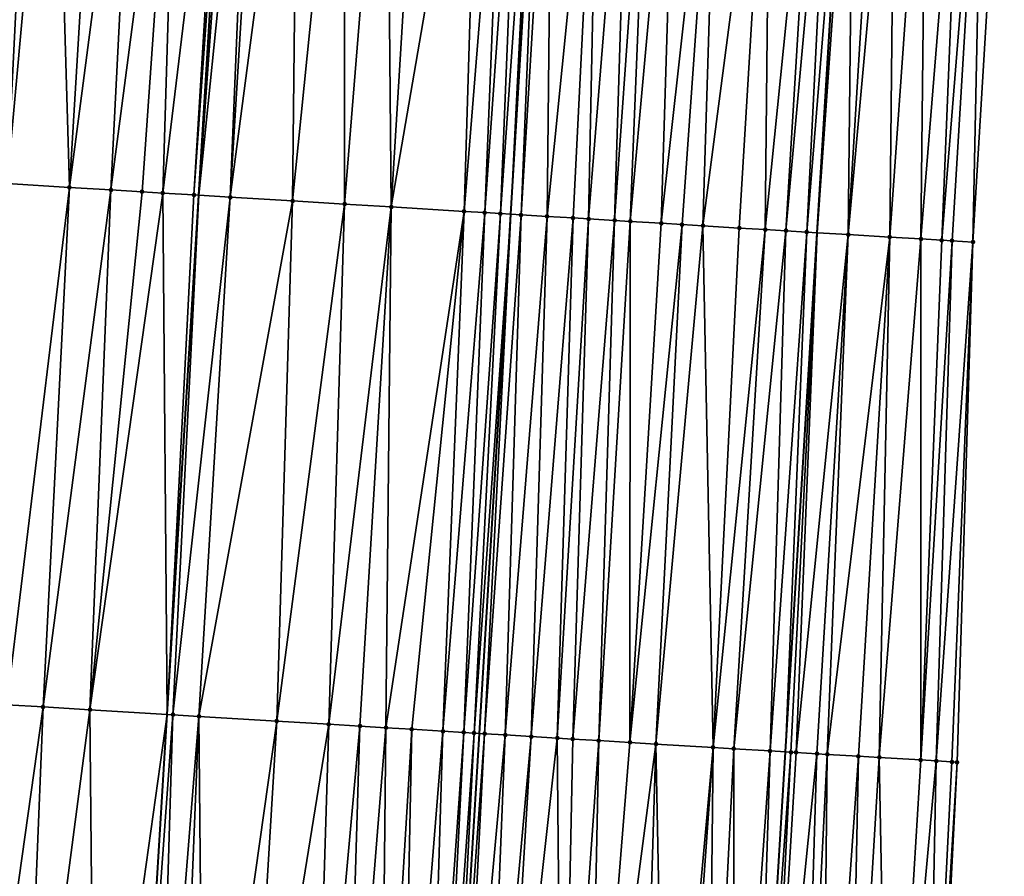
# Model space of a CAD drawing. Header units: feet. Extents: x 2004186 to 2014793, y 836912 to 864902.
# Tile 258 of 656: x 2010677 to 2010715, y 844857 to 844890. Entities that reach past the tile are written whole.
import ezdxf

# ---------------------------------------------------------------- set-up
doc = ezdxf.new("R2010")
doc.units = ezdxf.units.FT
doc.header["$LTSCALE"] = 100
doc.header["$MEASUREMENT"] = 0
for name, color, linetype, lineweight in [('EP_Travel Lane', 5, 'Continuous', 40), ('GPL_Skip Line', 2, 'Continuous', 40), ('Road Shots', 4, 'Continuous', 200), ('Road X-Section', 30, 'Continuous', 13)]:
    doc.layers.add(name, color=color, linetype=linetype, lineweight=lineweight)
doc.layers.add('I-77 SB_MM21-27-Surface-Border', color=7, linetype='Continuous')
doc.layers.add('I-77 SB_MM21-27-Surface-TIN', color=7, linetype='Continuous')

msp = doc.modelspace()

# ---------------------------------------------------------------- linework, layer by layer
at = {"layer": 'EP_Travel Lane'}
msp.add_polyline3d([(2010689.028773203, 844582.5318829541, 412.8899891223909), (2010690.250556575, 844602.4876748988, 413.1989844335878), (2010691.472522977, 844622.4464563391, 413.4985354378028), (2010692.694568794, 844642.4065348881, 413.8036713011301), (2010693.918647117, 844662.3630100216, 414.1044569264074), (2010695.147811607, 844682.3173295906, 414.4100371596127), (2010696.380334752, 844702.2774707, 414.6835487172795), (2010697.612818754, 844722.2369779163, 414.950574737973), (2010698.845265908, 844742.1958883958, 415.2590572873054), (2010700.077758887, 844762.1555409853, 415.5123844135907), (2010701.3102549, 844782.1152427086, 415.8172524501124), (2010702.542760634, 844802.0751018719, 416.0799761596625), (2010703.773009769, 844822.0415737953, 416.3591555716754), (2010704.997158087, 844842.0090190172, 416.6245768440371), (2010706.217270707, 844861.9683906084, 416.8788534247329), (2010707.437100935, 844881.9231426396, 417.1435426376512), (2010708.656950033, 844901.8782033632, 417.36672570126)], dxfattribs=at)
at = {"layer": 'GPL_Skip Line'}
for points in [[(2010665.26140478, 844583.9815102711, 412.8815833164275), (2010666.483225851, 844603.9379179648, 413.150176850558), (2010667.705181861, 844623.8965296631, 413.4608485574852), (2010668.92724026, 844643.8568137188, 413.7539000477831), (2010670.151752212, 844663.8203297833, 414.0674231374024), (2010671.381471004, 844683.7836536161, 414.3714771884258), (2010672.613981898, 844703.7435963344, 414.6590831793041), (2010673.846442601, 844723.7027262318, 414.9518998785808), (2010675.078902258, 844743.6618391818, 415.2462273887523), (2010676.311373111, 844763.6211334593, 415.5253471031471), (2010677.543886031, 844783.5811089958, 415.8104577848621), (2010678.776383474, 844803.54083388, 416.0827693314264), (2010680.005399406, 844823.4951274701, 416.3487712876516), (2010681.227002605, 844843.4473693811, 416.5968789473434), (2010682.444857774, 844863.4067772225, 416.8586589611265), (2010683.662438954, 844883.3616946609, 417.1203910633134), (2010684.880050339, 844903.3171071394, 417.3261345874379)], [(2010677.314658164, 844583.2439721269, 413.0559537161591), (2010678.531736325, 844603.2002013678, 413.3431426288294), (2010679.748991, 844623.1593248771, 413.639734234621), (2010680.9663254, 844643.1197556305, 413.936134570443), (2010682.186568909, 844663.0795307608, 414.2636153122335), (2010683.413603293, 844683.0386860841, 414.5715498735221), (2010684.644621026, 844702.9987582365, 414.8537813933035), (2010685.875589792, 844722.9580364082, 415.1430316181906), (2010687.106553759, 844742.917236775, 415.4424331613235), (2010688.337547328, 844762.8769171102, 415.710393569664), (2010689.568545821, 844782.8366773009, 416.0042299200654), (2010690.799576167, 844802.7969539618, 416.2673772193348), (2010692.025551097, 844822.7573352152, 416.5458521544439), (2010693.239839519, 844842.7181931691, 416.7912877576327), (2010694.447347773, 844862.6782930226, 417.0523158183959), (2010695.654585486, 844882.6339208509, 417.3118128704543), (2010696.861831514, 844902.5896861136, 417.5372848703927)]]:
    msp.add_polyline3d(points, dxfattribs=at)
at = {"layer": 'I-77 SB_MM21-27-Surface-Border', "color": 3, "linetype": 'ByBlock', "lineweight": -2}
msp.add_polyline3d([(2010714.62961452, 844901.5192159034, 417.1748440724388), (2010713.422366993, 844881.5634258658, 416.9460509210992), (2010712.814055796, 844861.5719211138, 416.6664833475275), (2010711.806196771, 844841.5999789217, 416.3956901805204), (2010710.790854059, 844821.615652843, 416.1279795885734), (2010709.56424719, 844801.6449343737, 415.8551633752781), (2010708.53289522, 844781.6732812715, 415.5778239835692), (2010707.301854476, 844761.7128360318, 415.3037648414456), (2010704.873110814, 844741.8266055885, 415.0859185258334), (2010704.839912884, 844721.7942138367, 414.7488269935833), (2010703.608937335, 844701.8348256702, 414.4676494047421), (2010702.178277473, 844681.8867177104, 414.203924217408), (2010700.951715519, 844661.9352810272, 413.8968978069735), (2010699.532155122, 844641.9928149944, 413.5917262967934), (2010698.115193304, 844622.0445865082, 413.2820173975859), (2010696.698317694, 844602.097771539, 412.9782221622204), (2010695.281600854, 844582.1535599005, 412.67428680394)], dxfattribs=at)
at = {"layer": 'I-77 SB_MM21-27-Surface-TIN', "color": 128, "linetype": 'ByBlock', "lineweight": -2}
for points in [[(2010677.297858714, 844903.7775357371, 417.1835399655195), (2010676.698960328, 844903.8138776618, 417.1744277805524), (2010676.290228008, 844883.809367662, 416.9800593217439)], [(2010678.096391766, 844903.729110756, 417.1931399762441), (2010677.297858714, 844903.7775357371, 417.1835399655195), (2010676.290228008, 844883.809367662, 416.9800593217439)], [(2010678.096391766, 844903.729110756, 417.1931399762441), (2010676.290228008, 844883.809367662, 416.9800593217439), (2010678.685818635, 844883.6639517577, 417.0210845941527)], [(2010679.893083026, 844903.6200205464, 417.2257899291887), (2010678.096391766, 844903.729110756, 417.1931399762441), (2010678.685818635, 844883.6639517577, 417.0210845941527)], [(2010681.290505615, 844903.5351073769, 417.2565631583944), (2010679.893083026, 844903.6200205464, 417.2257899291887), (2010678.685818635, 844883.6639517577, 417.0210845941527)], [(2010681.290505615, 844903.5351073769, 417.2565631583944), (2010678.685818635, 844883.6639517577, 417.0210845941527), (2010680.282872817, 844883.5669047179, 417.0570633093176)], [(2010682.887565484, 844903.4381543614, 417.2842610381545), (2010681.290505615, 844903.5351073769, 417.2565631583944), (2010680.282872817, 844883.5669047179, 417.0570633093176)], [(2010682.887565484, 844903.4381543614, 417.2842610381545), (2010680.282872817, 844883.5669047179, 417.0570633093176), (2010681.480665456, 844883.4941525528, 417.0812760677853)], [(2010682.887565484, 844903.4381543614, 417.2842610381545), (2010681.480665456, 844883.4941525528, 417.0812760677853), (2010682.279194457, 844883.4456606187, 417.0966220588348)], [(2010684.684254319, 844903.3290240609, 417.3202169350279), (2010682.887565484, 844903.4381543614, 417.2842610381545), (2010682.279194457, 844883.4456606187, 417.0966220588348)], [(2010684.684254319, 844903.3290240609, 417.3202169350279), (2010682.279194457, 844883.4456606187, 417.0966220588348), (2010683.476990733, 844883.3729685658, 417.1158041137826)], [(2010684.684254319, 844903.3290240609, 417.3202169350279), (2010683.476990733, 844883.3729685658, 417.1158041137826), (2010684.880050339, 844903.3171071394, 417.3261345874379)], [(2010683.476990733, 844883.3729685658, 417.1158041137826), (2010683.662438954, 844883.3616946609, 417.1203910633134), (2010684.880050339, 844903.3171071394, 417.3261345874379)], [(2010685.083515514, 844903.3047234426, 417.3322840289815), (2010684.880050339, 844903.3171071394, 417.3261345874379), (2010683.662438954, 844883.3616946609, 417.1203910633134)], [(2010685.682405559, 844903.2682436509, 417.352764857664), (2010685.083515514, 844903.3047234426, 417.3322840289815), (2010683.662438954, 844883.3616946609, 417.1203910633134)], [(2010685.682405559, 844903.2682436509, 417.352764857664), (2010683.662438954, 844883.3616946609, 417.1203910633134), (2010684.874410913, 844883.2880155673, 417.1503684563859)], [(2010686.081669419, 844903.2439870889, 417.3611990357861), (2010685.682405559, 844903.2682436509, 417.352764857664), (2010684.874410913, 844883.2880155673, 417.1503684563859)], [(2010687.479101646, 844903.1592332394, 417.3788346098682), (2010686.081669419, 844903.2439870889, 417.3611990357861), (2010684.874410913, 844883.2880155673, 417.1503684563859)], [(2010687.479101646, 844903.1592332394, 417.3788346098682), (2010684.874410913, 844883.2880155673, 417.1503684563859), (2010687.270008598, 844883.1427163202, 417.1816309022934)], [(2010689.275795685, 844903.0501889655, 417.4076966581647), (2010687.479101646, 844903.1592332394, 417.3788346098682), (2010687.270008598, 844883.1427163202, 417.1816309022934)], [(2010689.275795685, 844903.0501889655, 417.4076966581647), (2010687.270008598, 844883.1427163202, 417.1816309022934), (2010689.266327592, 844883.0214284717, 417.2248509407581)], [(2010690.872852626, 844902.9531875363, 417.4393867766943), (2010689.275795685, 844903.0501889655, 417.4076966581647), (2010689.266327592, 844883.0214284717, 417.2248509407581)], [(2010690.872852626, 844902.9531875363, 417.4393867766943), (2010689.266327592, 844883.0214284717, 417.2248509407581), (2010691.063020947, 844882.9123729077, 417.2550872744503)], [(2010692.27028119, 844902.8683731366, 417.4620153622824), (2010690.872852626, 844902.9531875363, 417.4393867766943), (2010691.063020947, 844882.9123729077, 417.2550872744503)], [(2010694.466230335, 844902.7349275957, 417.5112441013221), (2010692.27028119, 844902.8683731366, 417.4620153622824), (2010691.063020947, 844882.9123729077, 417.2550872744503)], [(2010694.466230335, 844902.7349275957, 417.5112441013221), (2010691.063020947, 844882.9123729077, 417.2550872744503), (2010693.857878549, 844882.7427519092, 417.3003649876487)], [(2010695.464390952, 844902.6743021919, 417.5310100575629), (2010694.466230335, 844902.7349275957, 417.5112441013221), (2010693.857878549, 844882.7427519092, 417.3003649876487)], [(2010695.464390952, 844902.6743021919, 417.5310100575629), (2010693.857878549, 844882.7427519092, 417.3003649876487), (2010694.656409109, 844882.6942857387, 417.3135548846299)], [(2010696.063290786, 844902.6379842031, 417.5381484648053), (2010695.464390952, 844902.6743021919, 417.5310100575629), (2010694.656409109, 844882.6942857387, 417.3135548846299)], [(2010696.063290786, 844902.6379842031, 417.5381484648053), (2010694.656409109, 844882.6942857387, 417.3135548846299), (2010695.25531275, 844882.6580306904, 417.3155321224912)], [(2010696.662195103, 844902.6017403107, 417.5391768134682), (2010696.063290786, 844902.6379842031, 417.5381484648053), (2010695.25531275, 844882.6580306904, 417.3155321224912)], [(2010696.662195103, 844902.6017403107, 417.5391768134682), (2010695.25531275, 844882.6580306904, 417.3155321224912), (2010695.654585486, 844882.6339208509, 417.3118128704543)], [(2010696.662195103, 844902.6017403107, 417.5391768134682), (2010695.654585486, 844882.6339208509, 417.3118128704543), (2010696.861831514, 844902.5896861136, 417.5372848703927)], [(2010696.053858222, 844882.6098110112, 417.3080936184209), (2010696.861831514, 844902.5896861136, 417.5372848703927), (2010695.654585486, 844882.6339208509, 417.3118128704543)], [(2010697.261104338, 844902.5655777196, 417.5335009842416), (2010696.861831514, 844902.5896861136, 417.5372848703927), (2010696.053858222, 844882.6098110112, 417.3080936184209)], [(2010697.261104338, 844902.5655777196, 417.5335009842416), (2010696.053858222, 844882.6098110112, 417.3080936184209), (2010697.05204419, 844882.549604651, 417.293084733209)], [(2010699.05784266, 844902.4572654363, 417.502002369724), (2010697.261104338, 844902.5655777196, 417.5335009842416), (2010697.05204419, 844882.549604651, 417.293084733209)], [(2010699.05784266, 844902.4572654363, 417.502002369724), (2010697.05204419, 844882.549604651, 417.293084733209), (2010698.050234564, 844882.4894711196, 417.2719809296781)], [(2010699.05784266, 844902.4572654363, 417.502002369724), (2010698.050234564, 844882.4894711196, 417.2719809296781), (2010698.64914399, 844882.4533116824, 417.2659566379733)], [(2010700.255663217, 844902.3849747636, 417.4878049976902), (2010699.05784266, 844902.4572654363, 417.502002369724), (2010698.64914399, 844882.4533116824, 417.2659566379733)], [(2010700.255663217, 844902.3849747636, 417.4878049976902), (2010698.64914399, 844882.4533116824, 417.2659566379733), (2010699.64732081, 844882.3929541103, 417.2636023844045)], [(2010701.054210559, 844902.3367860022, 417.4779261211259), (2010700.255663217, 844902.3849747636, 417.4878049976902), (2010699.64732081, 844882.3929541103, 417.2636023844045)], [(2010701.054210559, 844902.3367860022, 417.4779261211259), (2010699.64732081, 844882.3929541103, 417.2636023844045), (2010700.246231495, 844882.3568154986, 417.255835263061)], [(2010702.052390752, 844902.27648418, 417.4710092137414), (2010701.054210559, 844902.3367860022, 417.4779261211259), (2010700.246231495, 844882.3568154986, 417.255835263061)], [(2010702.052390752, 844902.27648418, 417.4710092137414), (2010700.246231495, 844882.3568154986, 417.255835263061), (2010701.444056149, 844882.2845925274, 417.2357607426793)], [(2010703.649484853, 844902.1800970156, 417.4520464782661), (2010702.052390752, 844902.27648418, 417.4710092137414), (2010701.444056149, 844882.2845925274, 417.2357607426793)], [(2010703.649484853, 844902.1800970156, 417.4520464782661), (2010701.444056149, 844882.2845925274, 417.2357607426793), (2010702.242601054, 844882.2363634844, 417.2291058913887)], [(2010703.649484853, 844902.1800970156, 417.4520464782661), (2010702.242601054, 844882.2363634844, 417.2291058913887), (2010703.041145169, 844882.188121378, 417.223544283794)], [(2010705.645846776, 844902.0595187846, 417.4361170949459), (2010703.649484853, 844902.1800970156, 417.4520464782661), (2010703.041145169, 844882.188121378, 417.223544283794)], [(2010705.645846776, 844902.0595187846, 417.4361170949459), (2010703.041145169, 844882.188121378, 417.223544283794), (2010704.438604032, 844882.1038078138, 417.2045955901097)], [(2010705.645846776, 844902.0595187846, 417.4361170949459), (2010704.438604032, 844882.1038078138, 417.2045955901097), (2010705.436788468, 844882.0435761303, 417.1917059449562)], [(2010707.442584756, 844901.9512008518, 417.4050843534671), (2010705.645846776, 844902.0595187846, 417.4361170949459), (2010705.436788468, 844882.0435761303, 417.1917059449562)], [(2010707.442584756, 844901.9512008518, 417.4050843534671), (2010705.436788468, 844882.0435761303, 417.1917059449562), (2010706.235338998, 844881.9954400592, 417.1772704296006)], [(2010708.041502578, 844901.915180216, 417.3877027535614), (2010707.442584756, 844901.9512008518, 417.4050843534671), (2010706.235338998, 844881.9954400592, 417.1772704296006)], [(2010708.041502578, 844901.915180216, 417.3877027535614), (2010706.235338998, 844881.9954400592, 417.1772704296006), (2010707.033894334, 844881.9473834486, 417.1561850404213)], [(2010708.041502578, 844901.915180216, 417.3877027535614), (2010707.033894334, 844881.9473834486, 417.1561850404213), (2010708.656950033, 844901.8782033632, 417.36672570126)], [(2010707.033894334, 844881.9473834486, 417.1561850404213), (2010707.437100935, 844881.9231426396, 417.1435426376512), (2010708.656950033, 844901.8782033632, 417.36672570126)], [(2010708.840062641, 844901.8672017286, 417.3604844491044), (2010708.656950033, 844901.8782033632, 417.36672570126), (2010707.437100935, 844881.9231426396, 417.1435426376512)], [(2010708.840062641, 844901.8672017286, 417.3604844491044), (2010707.437100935, 844881.9231426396, 417.1435426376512), (2010708.631010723, 844881.8513646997, 417.106108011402)], [(2010709.838254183, 844901.8070875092, 417.3380976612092), (2010708.840062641, 844901.8672017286, 417.3604844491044), (2010708.631010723, 844881.8513646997, 417.106108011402)], [(2010710.437173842, 844901.7710972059, 417.318214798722), (2010709.838254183, 844901.8070875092, 417.3380976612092), (2010708.631010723, 844881.8513646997, 417.106108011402)], [(2010710.437173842, 844901.7710972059, 417.318214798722), (2010708.631010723, 844881.8513646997, 417.106108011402), (2010710.228123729, 844881.7552900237, 417.0607114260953)], [(2010711.635019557, 844901.699222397, 417.2697249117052), (2010710.437173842, 844901.7710972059, 417.318214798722), (2010710.228123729, 844881.7552900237, 417.0607114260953)], [(2010711.635019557, 844901.699222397, 417.2697249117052), (2010710.228123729, 844881.7552900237, 417.0607114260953), (2010711.425963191, 844881.683311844, 417.0201507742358)], [(2010713.03249867, 844901.6152435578, 417.2234523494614), (2010711.635019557, 844901.699222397, 417.2697249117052), (2010711.425963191, 844881.683311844, 417.0201507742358)], [(2010713.03249867, 844901.6152435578, 417.2234523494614), (2010711.425963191, 844881.683311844, 417.0201507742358), (2010712.224527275, 844881.6353998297, 416.9869643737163)], [(2010713.831058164, 844901.5672556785, 417.1970085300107), (2010713.03249867, 844901.6152435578, 417.2234523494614), (2010712.224527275, 844881.6353998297, 416.9869643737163)], [(2010713.831058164, 844901.5672556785, 417.1970085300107), (2010712.224527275, 844881.6353998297, 416.9869643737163), (2010712.623809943, 844881.6114541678, 416.9695054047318)], [(2010713.831058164, 844901.5672556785, 417.1970085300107), (2010712.623809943, 844881.6114541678, 416.9695054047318), (2010713.422366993, 844881.5634258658, 416.9460509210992)], [(2010713.831058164, 844901.5672556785, 417.1970085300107), (2010713.422366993, 844881.5634258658, 416.9460509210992), (2010714.62961452, 844901.5192159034, 417.1748440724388)], [(2010678.685818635, 844883.6639517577, 417.0210845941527), (2010676.290228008, 844883.809367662, 416.9800593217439), (2010676.280794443, 844863.7811779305, 416.7367125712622)], [(2010678.685818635, 844883.6639517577, 417.0210845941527), (2010676.280794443, 844863.7811779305, 416.7367125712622), (2010677.678219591, 844863.6963070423, 416.7637323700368)], [(2010680.282872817, 844883.5669047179, 417.0570633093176), (2010678.685818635, 844883.6639517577, 417.0210845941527), (2010677.678219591, 844863.6963070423, 416.7637323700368)], [(2010680.282872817, 844883.5669047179, 417.0570633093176), (2010677.678219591, 844863.6963070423, 416.7637323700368), (2010679.474905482, 844863.5871280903, 416.8033092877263)], [(2010681.480665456, 844883.4941525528, 417.0812760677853), (2010680.282872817, 844883.5669047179, 417.0570633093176), (2010679.474905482, 844863.5871280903, 416.8033092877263)], [(2010682.279194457, 844883.4456606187, 417.0966220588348), (2010681.480665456, 844883.4941525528, 417.0812760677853), (2010679.474905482, 844863.5871280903, 416.8033092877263)], [(2010682.279194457, 844883.4456606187, 417.0966220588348), (2010679.474905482, 844863.5871280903, 416.8033092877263), (2010682.444857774, 844863.4067772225, 416.8586589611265)], [(2010683.476990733, 844883.3729685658, 417.1158041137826), (2010682.279194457, 844883.4456606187, 417.0966220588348), (2010682.444857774, 844863.4067772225, 416.8586589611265)], [(2010683.476990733, 844883.3729685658, 417.1158041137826), (2010682.444857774, 844863.4067772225, 416.8586589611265), (2010683.662438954, 844883.3616946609, 417.1203910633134)], [(2010682.669021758, 844863.3931648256, 416.8628366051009), (2010683.662438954, 844883.3616946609, 417.1203910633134), (2010682.444857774, 844863.4067772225, 416.8586589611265)], [(2010684.874410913, 844883.2880155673, 417.1503684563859), (2010683.662438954, 844883.3616946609, 417.1203910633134), (2010682.669021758, 844863.3931648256, 416.8628366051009)], [(2010684.874410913, 844883.2880155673, 417.1503684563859), (2010682.669021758, 844863.3931648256, 416.8628366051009), (2010683.667179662, 844863.3324945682, 416.8860718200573)], [(2010687.270008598, 844883.1427163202, 417.1816309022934), (2010684.874410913, 844883.2880155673, 417.1503684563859), (2010683.667179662, 844863.3324945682, 416.8860718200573)], [(2010687.270008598, 844883.1427163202, 417.1816309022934), (2010683.667179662, 844863.3324945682, 416.8860718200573), (2010686.661671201, 844863.1507784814, 416.9317146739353)], [(2010689.266327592, 844883.0214284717, 417.2248509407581), (2010687.270008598, 844883.1427163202, 417.1816309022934), (2010686.661671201, 844863.1507784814, 416.9317146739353)], [(2010689.266327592, 844883.0214284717, 417.2248509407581), (2010686.661671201, 844863.1507784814, 416.9317146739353), (2010688.657994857, 844863.0295677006, 416.9675915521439)], [(2010691.063020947, 844882.9123729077, 417.2550872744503), (2010689.266327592, 844883.0214284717, 417.2248509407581), (2010688.657994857, 844863.0295677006, 416.9675915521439)], [(2010691.063020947, 844882.9123729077, 417.2550872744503), (2010688.657994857, 844863.0295677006, 416.9675915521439), (2010689.855789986, 844862.9568567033, 416.987854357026)], [(2010691.063020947, 844882.9123729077, 417.2550872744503), (2010689.855789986, 844862.9568567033, 416.987854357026), (2010690.853952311, 844862.8962595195, 417.0051226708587)], [(2010693.857878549, 844882.7427519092, 417.3003649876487), (2010691.063020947, 844882.9123729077, 417.2550872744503), (2010690.853952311, 844862.8962595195, 417.0051226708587)], [(2010693.857878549, 844882.7427519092, 417.3003649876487), (2010690.853952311, 844862.8962595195, 417.0051226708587), (2010691.852115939, 844862.8356838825, 417.020631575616)], [(2010693.857878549, 844882.7427519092, 417.3003649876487), (2010691.852115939, 844862.8356838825, 417.020631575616), (2010693.049909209, 844862.7629421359, 417.0434052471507)], [(2010694.656409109, 844882.6942857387, 417.3135548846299), (2010693.857878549, 844882.7427519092, 417.3003649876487), (2010693.049909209, 844862.7629421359, 417.0434052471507)], [(2010694.656409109, 844882.6942857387, 417.3135548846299), (2010693.049909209, 844862.7629421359, 417.0434052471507), (2010693.848441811, 844862.7145097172, 417.0535185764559)], [(2010695.25531275, 844882.6580306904, 417.3155321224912), (2010694.656409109, 844882.6942857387, 417.3135548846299), (2010693.848441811, 844862.7145097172, 417.0535185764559)], [(2010695.25531275, 844882.6580306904, 417.3155321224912), (2010693.848441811, 844862.7145097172, 417.0535185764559), (2010694.247711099, 844862.6903428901, 417.0545428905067)], [(2010695.25531275, 844882.6580306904, 417.3155321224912), (2010694.247711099, 844862.6903428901, 417.0545428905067), (2010695.654585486, 844882.6339208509, 417.3118128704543)], [(2010694.247711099, 844862.6903428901, 417.0545428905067), (2010694.447347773, 844862.6782930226, 417.0523158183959), (2010695.654585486, 844882.6339208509, 417.3118128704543)], [(2010694.646984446, 844862.666243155, 417.0500887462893), (2010695.654585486, 844882.6339208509, 417.3118128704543), (2010694.447347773, 844862.6782930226, 417.0523158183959)], [(2010696.053858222, 844882.6098110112, 417.3080936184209), (2010695.654585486, 844882.6339208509, 417.3118128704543), (2010694.646984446, 844862.666243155, 417.0500887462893)], [(2010696.053858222, 844882.6098110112, 417.3080936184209), (2010694.646984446, 844862.666243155, 417.0500887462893), (2010695.445534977, 844862.6181070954, 417.0360026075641)], [(2010697.05204419, 844882.549604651, 417.293084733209), (2010696.053858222, 844882.6098110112, 417.3080936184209), (2010695.445534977, 844862.6181070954, 417.0360026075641)], [(2010697.05204419, 844882.549604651, 417.293084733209), (2010695.445534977, 844862.6181070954, 417.0360026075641), (2010696.443719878, 844862.5578831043, 417.0227975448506)], [(2010698.050234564, 844882.4894711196, 417.2719809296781), (2010697.05204419, 844882.549604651, 417.293084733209), (2010696.443719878, 844862.5578831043, 417.0227975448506)], [(2010698.050234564, 844882.4894711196, 417.2719809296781), (2010696.443719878, 844862.5578831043, 417.0227975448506), (2010697.441907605, 844862.4977058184, 417.0057787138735)], [(2010698.64914399, 844882.4533116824, 417.2659566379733), (2010698.050234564, 844882.4894711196, 417.2719809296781), (2010697.441907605, 844862.4977058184, 417.0057787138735)], [(2010698.64914399, 844882.4533116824, 417.2659566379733), (2010697.441907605, 844862.4977058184, 417.0057787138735), (2010698.04081625, 844862.4615334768, 417.0009542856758)], [(2010699.64732081, 844882.3929541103, 417.2636023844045), (2010698.64914399, 844882.4533116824, 417.2659566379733), (2010698.04081625, 844862.4615334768, 417.0009542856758)], [(2010699.64732081, 844882.3929541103, 417.2636023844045), (2010698.04081625, 844862.4615334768, 417.0009542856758), (2010699.038994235, 844862.4011951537, 416.9970850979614)], [(2010700.246231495, 844882.3568154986, 417.255835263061), (2010699.64732081, 844882.3929541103, 417.2636023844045), (2010699.038994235, 844862.4011951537, 416.9970850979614)], [(2010700.246231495, 844882.3568154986, 417.255835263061), (2010699.038994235, 844862.4011951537, 416.9970850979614), (2010700.236811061, 844862.3288428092, 416.9880617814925)], [(2010701.444056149, 844882.2845925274, 417.2357607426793), (2010700.246231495, 844882.3568154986, 417.255835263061), (2010700.236811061, 844862.3288428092, 416.9880617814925)], [(2010702.242601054, 844882.2363634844, 417.2291058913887), (2010701.444056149, 844882.2845925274, 417.2357607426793), (2010700.236811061, 844862.3288428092, 416.9880617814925)], [(2010702.242601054, 844882.2363634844, 417.2291058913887), (2010700.236811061, 844862.3288428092, 416.9880617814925), (2010701.23499179, 844862.2685498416, 416.980489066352)], [(2010703.041145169, 844882.188121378, 417.223544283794), (2010702.242601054, 844882.2363634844, 417.2291058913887), (2010701.23499179, 844862.2685498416, 416.980489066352)], [(2010703.041145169, 844882.188121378, 417.223544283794), (2010701.23499179, 844862.2685498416, 416.980489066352), (2010703.431004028, 844862.136147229, 416.9440751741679)], [(2010704.438604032, 844882.1038078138, 417.2045955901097), (2010703.041145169, 844882.188121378, 417.223544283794), (2010703.431004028, 844862.136147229, 416.9440751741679)], [(2010705.436788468, 844882.0435761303, 417.1917059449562), (2010704.438604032, 844882.1038078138, 417.2045955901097), (2010703.431004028, 844862.136147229, 416.9440751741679)], [(2010705.436788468, 844882.0435761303, 417.1917059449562), (2010703.431004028, 844862.136147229, 416.9440751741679), (2010704.229552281, 844862.0879735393, 416.9330617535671)], [(2010706.235338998, 844881.9954400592, 417.1772704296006), (2010705.436788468, 844882.0435761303, 417.1917059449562), (2010704.229552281, 844862.0879735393, 416.9330617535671)], [(2010706.235338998, 844881.9954400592, 417.1772704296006), (2010704.229552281, 844862.0879735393, 416.9330617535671), (2010705.627021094, 844862.003824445, 416.9011428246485)], [(2010707.033894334, 844881.9473834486, 417.1561850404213), (2010706.235338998, 844881.9954400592, 417.1772704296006), (2010705.627021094, 844862.003824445, 416.9011428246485)], [(2010707.033894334, 844881.9473834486, 417.1561850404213), (2010705.627021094, 844862.003824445, 416.9011428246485), (2010706.217270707, 844861.9683906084, 416.8788534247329)], [(2010707.033894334, 844881.9473834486, 417.1561850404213), (2010706.217270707, 844861.9683906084, 416.8788534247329), (2010707.437100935, 844881.9231426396, 417.1435426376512)], [(2010706.42558353, 844861.9558851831, 416.8709869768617), (2010707.437100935, 844881.9231426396, 417.1435426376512), (2010706.217270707, 844861.9683906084, 416.8788534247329)], [(2010706.625222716, 844861.9438768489, 416.8653684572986), (2010707.437100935, 844881.9231426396, 417.1435426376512), (2010706.42558353, 844861.9558851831, 416.8709869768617)], [(2010708.631010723, 844881.8513646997, 417.106108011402), (2010707.437100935, 844881.9231426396, 417.1435426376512), (2010706.625222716, 844861.9438768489, 416.8653684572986)], [(2010708.631010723, 844881.8513646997, 417.106108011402), (2010706.625222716, 844861.9438768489, 416.8653684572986), (2010707.42377151, 844861.8957120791, 416.8536266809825)], [(2010708.631010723, 844881.8513646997, 417.106108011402), (2010707.42377151, 844861.8957120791, 416.8536266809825), (2010707.823049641, 844861.8716914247, 416.8427151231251)], [(2010710.228123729, 844881.7552900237, 417.0607114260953), (2010708.631010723, 844881.8513646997, 417.106108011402), (2010707.823049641, 844861.8716914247, 416.8427151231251)], [(2010710.228123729, 844881.7552900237, 417.0607114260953), (2010707.823049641, 844861.8716914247, 416.8427151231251), (2010709.020892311, 844861.7997662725, 416.7988090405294)], [(2010710.228123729, 844881.7552900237, 417.0607114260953), (2010709.020892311, 844861.7997662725, 416.7988090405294), (2010709.81945547, 844861.75183895, 416.7676782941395)], [(2010711.425963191, 844881.683311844, 417.0201507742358), (2010710.228123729, 844881.7552900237, 417.0607114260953), (2010709.81945547, 844861.75183895, 416.7676782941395)], [(2010711.425963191, 844881.683311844, 417.0201507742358), (2010709.81945547, 844861.75183895, 416.7676782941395), (2010711.416574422, 844861.6558625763, 416.7153566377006)], [(2010712.224527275, 844881.6353998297, 416.9869643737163), (2010711.425963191, 844881.683311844, 417.0201507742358), (2010711.416574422, 844861.6558625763, 416.7153566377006)], [(2010712.623809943, 844881.6114541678, 416.9695054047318), (2010712.224527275, 844881.6353998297, 416.9869643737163), (2010711.416574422, 844861.6558625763, 416.7153566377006)], [(2010712.623809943, 844881.6114541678, 416.9695054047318), (2010711.416574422, 844861.6558625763, 416.7153566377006), (2010712.015494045, 844861.6198716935, 416.6957150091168)], [(2010712.623809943, 844881.6114541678, 416.9695054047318), (2010712.015494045, 844861.6198716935, 416.6957150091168), (2010713.422366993, 844881.5634258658, 416.9460509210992)], [(2010713.422366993, 844881.5634258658, 416.9460509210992), (2010712.015494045, 844861.6198716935, 416.6957150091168), (2010712.61441626, 844861.5839236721, 416.6725735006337)], [(2010713.422366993, 844881.5634258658, 416.9460509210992), (2010712.61441626, 844861.5839236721, 416.6725735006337), (2010712.814055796, 844861.5719211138, 416.6664833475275)], [(2010677.678219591, 844863.6963070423, 416.7637323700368), (2010676.280794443, 844863.7811779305, 416.7367125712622), (2010674.873663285, 844843.8333555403, 416.4670375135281)], [(2010677.678219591, 844863.6963070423, 416.7637323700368), (2010674.873663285, 844843.8333555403, 416.4670375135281), (2010676.869985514, 844843.7121211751, 416.5039621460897)], [(2010679.474905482, 844863.5871280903, 416.8033092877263), (2010677.678219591, 844863.6963070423, 416.7637323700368), (2010676.869985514, 844843.7121211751, 416.5039621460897)], [(2010679.474905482, 844863.5871280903, 416.8033092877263), (2010676.869985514, 844843.7121211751, 416.5039621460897), (2010679.664831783, 844843.5423128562, 416.5620539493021)], [(2010679.474905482, 844863.5871280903, 416.8033092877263), (2010679.664831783, 844843.5423128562, 416.5620539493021), (2010682.444857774, 844863.4067772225, 416.8586589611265)], [(2010679.664831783, 844843.5423128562, 416.5620539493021), (2010681.227002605, 844843.4473693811, 416.5968789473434), (2010682.444857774, 844863.4067772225, 416.8586589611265)], [(2010682.669021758, 844863.3931648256, 416.8628366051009), (2010682.444857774, 844863.4067772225, 416.8586589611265), (2010681.227002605, 844843.4473693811, 416.5968789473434)], [(2010682.669021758, 844863.3931648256, 416.8628366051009), (2010681.227002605, 844843.4473693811, 416.5968789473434), (2010682.060411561, 844843.3967175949, 416.615457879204)], [(2010683.667179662, 844863.3324945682, 416.8860718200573), (2010682.669021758, 844863.3931648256, 416.8628366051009), (2010682.060411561, 844843.3967175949, 416.615457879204)], [(2010683.667179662, 844863.3324945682, 416.8860718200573), (2010682.060411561, 844843.3967175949, 416.615457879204), (2010682.858942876, 844843.3482639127, 416.6270322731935)], [(2010683.667179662, 844863.3324945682, 416.8860718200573), (2010682.858942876, 844843.3482639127, 416.6270322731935), (2010683.857108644, 844843.2877236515, 416.639359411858)], [(2010686.661671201, 844863.1507784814, 416.9317146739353), (2010683.667179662, 844863.3324945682, 416.8860718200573), (2010683.857108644, 844843.2877236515, 416.639359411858)], [(2010686.661671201, 844863.1507784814, 416.9317146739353), (2010683.857108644, 844843.2877236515, 416.639359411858), (2010685.454167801, 844843.1907588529, 416.6670890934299)], [(2010688.657994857, 844863.0295677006, 416.9675915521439), (2010686.661671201, 844863.1507784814, 416.9317146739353), (2010685.454167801, 844843.1907588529, 416.6670890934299)], [(2010688.657994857, 844863.0295677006, 416.9675915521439), (2010685.454167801, 844843.1907588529, 416.6670890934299), (2010688.049389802, 844843.0332054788, 416.7109994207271)], [(2010689.855789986, 844862.9568567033, 416.987854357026), (2010688.657994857, 844863.0295677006, 416.9675915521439), (2010688.049389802, 844843.0332054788, 416.7109994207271)], [(2010689.855789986, 844862.9568567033, 416.987854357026), (2010688.049389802, 844843.0332054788, 416.7109994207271), (2010689.247185, 844842.960495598, 416.7307025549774)], [(2010690.853952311, 844862.8962595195, 417.0051226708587), (2010689.855789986, 844862.9568567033, 416.987854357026), (2010689.247185, 844842.960495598, 416.7307025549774)], [(2010690.853952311, 844862.8962595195, 417.0051226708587), (2010689.247185, 844842.960495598, 416.7307025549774), (2010690.644608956, 844842.8756050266, 416.7586646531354)], [(2010691.852115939, 844862.8356838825, 417.020631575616), (2010690.853952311, 844862.8962595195, 417.0051226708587), (2010690.644608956, 844842.8756050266, 416.7586646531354)], [(2010691.852115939, 844862.8356838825, 417.020631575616), (2010690.644608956, 844842.8756050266, 416.7586646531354), (2010691.443135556, 844842.8270733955, 416.7764561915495)], [(2010693.049909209, 844862.7629421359, 417.0434052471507), (2010691.852115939, 844862.8356838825, 417.020631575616), (2010691.443135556, 844842.8270733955, 416.7764561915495)], [(2010693.049909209, 844862.7629421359, 417.0434052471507), (2010691.443135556, 844842.8270733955, 416.7764561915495), (2010692.441298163, 844842.7664808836, 416.7929507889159)], [(2010693.848441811, 844862.7145097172, 417.0535185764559), (2010693.049909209, 844862.7629421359, 417.0434052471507), (2010692.441298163, 844842.7664808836, 416.7929507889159)], [(2010693.848441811, 844862.7145097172, 417.0535185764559), (2010692.441298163, 844842.7664808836, 416.7929507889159), (2010692.840567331, 844842.7423120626, 416.7941103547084)], [(2010694.247711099, 844862.6903428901, 417.0545428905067), (2010693.848441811, 844862.7145097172, 417.0535185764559), (2010692.840567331, 844842.7423120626, 416.7941103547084)], [(2010694.247711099, 844862.6903428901, 417.0545428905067), (2010692.840567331, 844842.7423120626, 416.7941103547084), (2010693.239839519, 844842.7181931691, 416.7912877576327)], [(2010694.247711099, 844862.6903428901, 417.0545428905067), (2010693.239839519, 844842.7181931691, 416.7912877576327), (2010694.447347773, 844862.6782930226, 417.0523158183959)], [(2010694.646984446, 844862.666243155, 417.0500887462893), (2010694.447347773, 844862.6782930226, 417.0523158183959), (2010693.239839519, 844842.7181931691, 416.7912877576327)], [(2010694.646984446, 844862.666243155, 417.0500887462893), (2010693.239839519, 844842.7181931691, 416.7912877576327), (2010693.639111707, 844842.6940742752, 416.788465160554)], [(2010695.445534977, 844862.6181070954, 417.0360026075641), (2010694.646984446, 844862.666243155, 417.0500887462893), (2010693.639111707, 844842.6940742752, 416.788465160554)], [(2010695.445534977, 844862.6181070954, 417.0360026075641), (2010693.639111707, 844842.6940742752, 416.788465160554), (2010694.637299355, 844842.6338956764, 416.7719463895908)], [(2010696.443719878, 844862.5578831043, 417.0227975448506), (2010695.445534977, 844862.6181070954, 417.0360026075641), (2010694.637299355, 844842.6338956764, 416.7719463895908)], [(2010696.443719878, 844862.5578831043, 417.0227975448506), (2010694.637299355, 844842.6338956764, 416.7719463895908), (2010695.236212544, 844842.5977984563, 416.7612423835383)], [(2010697.441907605, 844862.4977058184, 417.0057787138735), (2010696.443719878, 844862.5578831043, 417.0227975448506), (2010695.236212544, 844842.5977984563, 416.7612423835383)], [(2010697.441907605, 844862.4977058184, 417.0057787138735), (2010695.236212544, 844842.5977984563, 416.7612423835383), (2010697.631858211, 844842.4532923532, 416.7277759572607)], [(2010698.04081625, 844862.4615334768, 417.0009542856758), (2010697.441907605, 844862.4977058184, 417.0057787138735), (2010697.631858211, 844842.4532923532, 416.7277759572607)], [(2010699.038994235, 844862.4011951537, 416.9970850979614), (2010698.04081625, 844862.4615334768, 417.0009542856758), (2010697.631858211, 844842.4532923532, 416.7277759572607)], [(2010699.038994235, 844862.4011951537, 416.9970850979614), (2010697.631858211, 844842.4532923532, 416.7277759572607), (2010698.63004235, 844842.3930557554, 416.7158831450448)], [(2010700.236811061, 844862.3288428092, 416.9880617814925), (2010699.038994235, 844862.4011951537, 416.9970850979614), (2010698.63004235, 844842.3930557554, 416.7158831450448)], [(2010701.23499179, 844862.2685498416, 416.980489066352), (2010700.236811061, 844862.3288428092, 416.9880617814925), (2010698.63004235, 844842.3930557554, 416.7158831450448)], [(2010701.23499179, 844862.2685498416, 416.980489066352), (2010698.63004235, 844842.3930557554, 416.7158831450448), (2010700.626399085, 844842.2723917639, 416.7073152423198)], [(2010701.23499179, 844862.2685498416, 416.980489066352), (2010700.626399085, 844842.2723917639, 416.7073152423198), (2010701.624581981, 844842.2121346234, 416.6970608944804)], [(2010703.431004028, 844862.136147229, 416.9440751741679), (2010701.23499179, 844862.2685498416, 416.980489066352), (2010701.624581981, 844842.2121346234, 416.6970608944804)], [(2010703.431004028, 844862.136147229, 416.9440751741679), (2010701.624581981, 844842.2121346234, 416.6970608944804), (2010702.023854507, 844842.1880213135, 416.69379293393)], [(2010703.431004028, 844862.136147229, 416.9440751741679), (2010702.023854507, 844842.1880213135, 416.69379293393), (2010703.221678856, 844842.1157933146, 416.6750615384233)], [(2010704.229552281, 844862.0879735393, 416.9330617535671), (2010703.431004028, 844862.136147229, 416.9440751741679), (2010703.221678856, 844842.1157933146, 416.6750615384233)], [(2010704.229552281, 844862.0879735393, 416.9330617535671), (2010703.221678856, 844842.1157933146, 416.6750615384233), (2010704.219872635, 844842.0557160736, 416.6504585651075)], [(2010705.627021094, 844862.003824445, 416.9011428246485), (2010704.229552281, 844862.0879735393, 416.9330617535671), (2010704.219872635, 844842.0557160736, 416.6504585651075)], [(2010705.627021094, 844862.003824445, 416.9011428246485), (2010704.219872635, 844842.0557160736, 416.6504585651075), (2010704.997158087, 844842.0090190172, 416.6245768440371)], [(2010705.627021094, 844862.003824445, 416.9011428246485), (2010704.997158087, 844842.0090190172, 416.6245768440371), (2010706.217270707, 844861.9683906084, 416.8788534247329)], [(2010706.42558353, 844861.9558851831, 416.8709869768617), (2010706.217270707, 844861.9683906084, 416.8788534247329), (2010704.997158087, 844842.0090190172, 416.6245768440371)], [(2010706.42558353, 844861.9558851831, 416.8709869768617), (2010704.997158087, 844842.0090190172, 416.6245768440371), (2010705.417713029, 844841.9837532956, 416.6105733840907)], [(2010706.625222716, 844861.9438768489, 416.8653684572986), (2010706.42558353, 844861.9558851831, 416.8709869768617), (2010705.417713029, 844841.9837532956, 416.6105733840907)], [(2010707.42377151, 844861.8957120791, 416.8536266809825), (2010706.625222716, 844861.9438768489, 416.8653684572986), (2010705.417713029, 844841.9837532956, 416.6105733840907)], [(2010707.42377151, 844861.8957120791, 416.8536266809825), (2010705.417713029, 844841.9837532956, 416.6105733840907), (2010706.815184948, 844841.8996555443, 416.5753008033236)], [(2010707.823049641, 844861.8716914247, 416.8427151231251), (2010707.42377151, 844861.8957120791, 416.8536266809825), (2010706.815184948, 844841.8996555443, 416.5753008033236)], [(2010707.823049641, 844861.8716914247, 416.8427151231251), (2010706.815184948, 844841.8996555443, 416.5753008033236), (2010707.6137462, 844841.8516967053, 416.5474069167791)], [(2010709.020892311, 844861.7997662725, 416.7988090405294), (2010707.823049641, 844861.8716914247, 416.8427151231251), (2010707.6137462, 844841.8516967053, 416.5474069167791)], [(2010709.020892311, 844861.7997662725, 416.7988090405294), (2010707.6137462, 844841.8516967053, 416.5474069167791), (2010708.611954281, 844841.7918558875, 416.5039470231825)], [(2010709.81945547, 844861.75183895, 416.7676782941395), (2010709.020892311, 844861.7997662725, 416.7988090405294), (2010708.611954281, 844841.7918558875, 416.5039470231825)], [(2010709.81945547, 844861.75183895, 416.7676782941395), (2010708.611954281, 844841.7918558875, 416.5039470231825), (2010710.209076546, 844841.6959342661, 416.4484737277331)], [(2010711.416574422, 844861.6558625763, 416.7153566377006), (2010709.81945547, 844861.75183895, 416.7676782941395), (2010710.209076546, 844841.6959342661, 416.4484737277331)], [(2010712.015494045, 844861.6198716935, 416.6957150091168), (2010711.416574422, 844861.6558625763, 416.7153566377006), (2010710.209076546, 844841.6959342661, 416.4484737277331)], [(2010712.015494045, 844861.6198716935, 416.6957150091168), (2010710.209076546, 844841.6959342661, 416.4484737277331), (2010711.606555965, 844841.6119604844, 416.4033134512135)], [(2010712.61441626, 844861.5839236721, 416.6725735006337), (2010712.015494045, 844861.6198716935, 416.6957150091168), (2010711.606555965, 844841.6119604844, 416.4033134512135)], [(2010712.61441626, 844861.5839236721, 416.6725735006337), (2010711.606555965, 844841.6119604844, 416.4033134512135), (2010712.814055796, 844861.5719211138, 416.6664833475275)], [(2010712.814055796, 844861.5719211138, 416.6664833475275), (2010711.606555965, 844841.6119604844, 416.4033134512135), (2010711.806196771, 844841.5999789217, 416.3956901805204)]]:
    msp.add_3dface(points, dxfattribs=at)
at = {"layer": 'Road Shots', "lineweight": 100}
for p in [(2010678.685818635, 844883.6639517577, 417.0210845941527), (2010680.282872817, 844883.5669047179, 417.0570633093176), (2010681.480665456, 844883.4941525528, 417.0812760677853), (2010682.279194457, 844883.4456606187, 417.0966220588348), (2010683.476990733, 844883.3729685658, 417.1158041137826), (2010684.874410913, 844883.2880155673, 417.1503684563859), (2010687.270008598, 844883.1427163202, 417.1816309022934), (2010689.266327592, 844883.0214284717, 417.2248509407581), (2010691.063020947, 844882.9123729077, 417.2550872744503), (2010693.857878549, 844882.7427519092, 417.3003649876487), (2010694.656409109, 844882.6942857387, 417.3135548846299), (2010695.25531275, 844882.6580306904, 417.3155321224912), (2010696.053858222, 844882.6098110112, 417.3080936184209), (2010697.05204419, 844882.549604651, 417.293084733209), (2010698.050234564, 844882.4894711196, 417.2719809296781), (2010698.64914399, 844882.4533116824, 417.2659566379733), (2010699.64732081, 844882.3929541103, 417.2636023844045), (2010700.246231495, 844882.3568154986, 417.255835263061), (2010701.444056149, 844882.2845925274, 417.2357607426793), (2010702.242601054, 844882.2363634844, 417.2291058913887), (2010703.041145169, 844882.188121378, 417.223544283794), (2010704.438604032, 844882.1038078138, 417.2045955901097), (2010705.436788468, 844882.0435761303, 417.1917059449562), (2010706.235338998, 844881.9954400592, 417.1772704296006), (2010707.033894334, 844881.9473834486, 417.1561850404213), (2010708.631010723, 844881.8513646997, 417.106108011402), (2010710.228123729, 844881.7552900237, 417.0607114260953), (2010711.425963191, 844881.683311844, 417.0201507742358), (2010712.224527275, 844881.6353998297, 416.9869643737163), (2010712.623809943, 844881.6114541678, 416.9695054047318), (2010713.422366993, 844881.5634258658, 416.9460509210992), (2010677.678219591, 844863.6963070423, 416.7637323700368), (2010679.474905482, 844863.5871280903, 416.8033092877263), (2010682.669021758, 844863.3931648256, 416.8628366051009), (2010683.667179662, 844863.3324945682, 416.8860718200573), (2010686.661671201, 844863.1507784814, 416.9317146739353), (2010688.657994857, 844863.0295677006, 416.9675915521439), (2010689.855789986, 844862.9568567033, 416.987854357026), (2010690.853952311, 844862.8962595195, 417.0051226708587), (2010691.852115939, 844862.8356838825, 417.020631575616), (2010693.049909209, 844862.7629421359, 417.0434052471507), (2010693.848441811, 844862.7145097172, 417.0535185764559), (2010694.247711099, 844862.6903428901, 417.0545428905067), (2010694.646984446, 844862.666243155, 417.0500887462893), (2010695.445534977, 844862.6181070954, 417.0360026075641), (2010696.443719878, 844862.5578831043, 417.0227975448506), (2010697.441907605, 844862.4977058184, 417.0057787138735), (2010698.04081625, 844862.4615334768, 417.0009542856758), (2010699.038994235, 844862.4011951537, 416.9970850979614), (2010700.236811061, 844862.3288428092, 416.9880617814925), (2010701.23499179, 844862.2685498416, 416.980489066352), (2010703.431004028, 844862.136147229, 416.9440751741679), (2010704.229552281, 844862.0879735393, 416.9330617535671), (2010705.627021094, 844862.003824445, 416.9011428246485), (2010706.42558353, 844861.9558851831, 416.8709869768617), (2010706.625222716, 844861.9438768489, 416.8653684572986), (2010707.42377151, 844861.8957120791, 416.8536266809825), (2010707.823049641, 844861.8716914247, 416.8427151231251), (2010709.020892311, 844861.7997662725, 416.7988090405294), (2010709.81945547, 844861.75183895, 416.7676782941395), (2010711.416574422, 844861.6558625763, 416.7153566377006), (2010712.015494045, 844861.6198716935, 416.6957150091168), (2010712.61441626, 844861.5839236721, 416.6725735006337), (2010712.814055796, 844861.5719211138, 416.6664833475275)]:
    msp.add_point(p, dxfattribs=at)
at = {"layer": 'Road X-Section', "extrusion": (0.06038137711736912, 0.9981036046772, 0.01197011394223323), "elevation": 964693.9703032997, "flags": 128}
msp.add_lwpolyline([(-1955979.940760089, -11131.55094824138), (-1955980.74076009, -11131.51829478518), (-1955981.74076009, -11131.4697233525), (-1955982.340760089, -11131.44471598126), (-1955983.74076009, -11131.39976883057), (-1955984.94076009, -11131.36971857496), (-1955986.14076009, -11131.3428781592), (-1955988.14076009, -11131.31418070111), (-1955990.54076009, -11131.27315248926), (-1955992.14076009, -11131.23717119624), (-1955993.34076009, -11131.21295670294), (-1955994.14076009, -11131.19760961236), (-1955995.34076009, -11131.17842618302), (-1955996.74076009, -11131.1438593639), (-1955999.14076009, -11131.11259467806), (-1956001.14076009, -11131.0693715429), (-1956002.94076009, -11131.03913304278), (-1956005.74076009, -11130.99385208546), (-1956006.54076009, -11130.98066124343), (-1956007.14076009, -11130.9786838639), (-1956007.94076009, -11130.98612290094), (-1956008.94076009, -11131.00113286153), (-1956009.94076009, -11131.02223817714), (-1956010.54076009, -11131.02826290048), (-1956011.540760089, -11131.03061732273), (-1956012.14076009, -11131.03838500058), (-1956013.34076009, -11131.0584609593), (-1956014.14076009, -11131.0651162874), (-1956014.94076009, -11131.07067829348), (-1956016.34076009, -11131.08962834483), (-1956017.340760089, -11131.10251891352), (-1956018.14076009, -11131.11695546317), (-1956018.94076009, -11131.13804236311), (-1956020.54076009, -11131.18812298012), (-1956022.14076009, -11131.23352281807), (-1956023.34076009, -11131.27408637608), (-1956024.14076009, -11131.30727515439), (-1956024.54076009, -11131.32473537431), (-1956025.34076009, -11131.34819153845)], dxfattribs=at)
at = {"layer": 'Road X-Section', "extrusion": (0.06038116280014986, 0.998100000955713, 0.01226797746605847), "elevation": 964670.6251667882, "flags": 128}
msp.add_lwpolyline([(-1955978.937202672, -11418.94652585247), (-1955980.337202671, -11418.89556879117), (-1955981.337202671, -11418.85348348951), (-1955981.737202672, -11418.83981097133), (-1955982.337202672, -11418.82635434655), (-1955983.137202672, -11418.81264048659), (-1955983.737202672, -11418.79517464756), (-1955984.737202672, -11418.76149056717), (-1955985.537202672, -11418.74402785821), (-1955987.337202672, -11418.7151578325), (-1955989.337202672, -11418.6800858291), (-1955990.737202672, -11418.6530639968), (-1955992.537202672, -11418.61348410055), (-1955995.737202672, -11418.55395230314), (-1955996.737202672, -11418.5307153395), (-1955999.737202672, -11418.48506905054), (-1956001.737202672, -11418.44918947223), (-1956002.937202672, -11418.42892514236), (-1956003.937202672, -11418.41165552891), (-1956004.937202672, -11418.39614545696), (-1956006.137202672, -11418.37337007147), (-1956006.937202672, -11418.36325598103), (-1956007.337202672, -11418.36223158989), (-1956007.737202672, -11418.36668606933), (-1956008.537202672, -11418.38077326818), (-1956009.537202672, -11418.39397932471), (-1956010.537202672, -11418.41099943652), (-1956011.137202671, -11418.41582422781), (-1956012.137202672, -11418.41969370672), (-1956013.337202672, -11418.42871770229), (-1956014.337202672, -11418.43629098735), (-1956016.537202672, -11418.47270762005), (-1956017.337202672, -11418.48372186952), (-1956018.737202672, -11418.51564320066), (-1956019.537202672, -11418.54580131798), (-1956019.737202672, -11418.5514202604), (-1956020.537202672, -11418.5631629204), (-1956020.937202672, -11418.57407529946), (-1956022.137202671, -11418.61798468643), (-1956022.937202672, -11418.64911777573), (-1956024.537202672, -11418.7014433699), (-1956025.137202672, -11418.72108647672), (-1956025.737202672, -11418.74422972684), (-1956025.937202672, -11418.75032033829)], dxfattribs=at)

doc.saveas('drawing.dxf')
